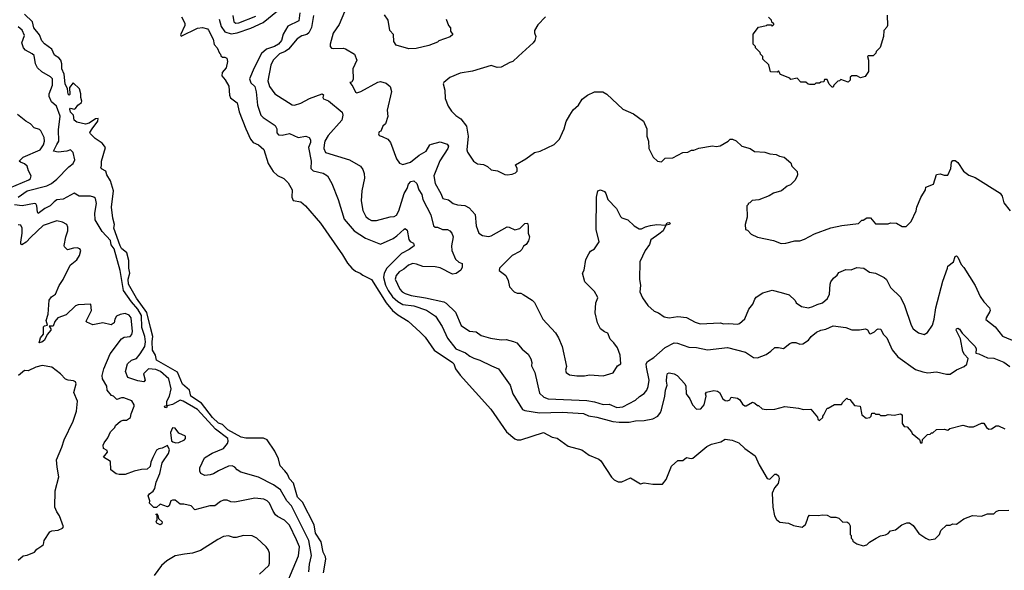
# Model space of a CAD drawing. Extents: x 2210602 to 2357277, y 510288 to 673808.
# Tile 422 of 464: x 2336926 to 2344840, y 630096 to 634521. Entities that reach past the tile are written whole.
import ezdxf

# ---------------------------------------------------------------- set-up
doc = ezdxf.new("R2010")
doc.units = 0

msp = doc.modelspace()

# ---------------------------------------------------------------- linework, layer by layer
at = {"layer": '0CON05XD'}
for points in [[(2338528.6, 634525), (2338545.6, 634465), (2338575, 634424.3), (2338626.4, 634406.4), (2338675, 634414.5), (2338785, 634451.8), (2338882.4, 634497.6), (2338997.1, 634592.9)], [(2339178, 634575), (2339168.7, 634511.3), (2339080.8, 634469.3), (2339044.5, 634405), (2339030.9, 634355), (2339005.6, 634325), (2338975, 634305.4), (2338908.8, 634285), (2338869.8, 634250.2), (2338810, 634135), (2338774.2, 634045), (2338785, 634013.8), (2338816, 633985), (2338827.5, 633942.5), (2338837.5, 633835), (2338864.2, 633754.2), (2338882.5, 633735), (2338979.5, 633669.5), (2338992.5, 633645), (2338993, 633613), (2339006.4, 633596.4), (2339035, 633594), (2339095, 633607.5), (2339165, 633574), (2339225, 633583.8), (2339253.8, 633573.8), (2339263.8, 633555), (2339264.3, 633535), (2339246.8, 633493.2), (2339270, 633385), (2339266.2, 633325), (2339285, 633306.2), (2339365, 633288.8), (2339400, 633265), (2339435.9, 633205.9), (2339486, 633075), (2339535, 632917.5), (2339615.5, 632825.5), (2339705, 632765.8), (2339825, 632716.7), (2339926.7, 632763.3), (2339956.7, 632783.3), (2340015, 632838.8), (2340025, 632842.5), (2340040.7, 632830.7), (2340054.1, 632754.1), (2340065, 632738.8), (2340090, 632725), (2340097.5, 632705), (2340056.2, 632673.8), (2339995, 632642.9), (2339875.7, 632525), (2339854.5, 632485), (2339849.6, 632449.6), (2339867.3, 632387.3), (2339888.2, 632345), (2339923.5, 632295), (2339965, 632255.5), (2340005, 632233.6), (2340095, 632220.9), (2340195, 632185.6), (2340268.8, 632138.8), (2340322.9, 632055), (2340365, 631961.2), (2340432, 631875), (2340510, 631845), (2340545, 631816.2), (2340575, 631801.2), (2340625, 631786.2), (2340718.3, 631738.3), (2340775, 631716.7), (2340868, 631585), (2340890, 631515), (2340968.3, 631388.3), (2340985, 631380), (2341105, 631361.4)], [(2339536.7, 634585), (2339495, 634482.5), (2339446.1, 634413.9), (2339422.5, 634325), (2339422.5, 634305), (2339433, 634293), (2339445, 634290), (2339525, 634292.5), (2339545, 634286.7), (2339617.5, 634245), (2339636.7, 634195), (2339602.5, 634125), (2339607, 634043), (2339595, 634020), (2339580, 634015), (2339602.5, 633985), (2339625, 633937.5), (2339635, 633934), (2339667.5, 633945), (2339805, 634020), (2339825, 634023.3), (2339871.7, 634011.7), (2339902.5, 633985), (2339913.3, 633945), (2339880, 633795), (2339886.1, 633743.9), (2339867.5, 633685), (2339843.9, 633666.1), (2339830, 633625), (2339815, 633620), (2339810, 633605), (2339815, 633590), (2339838.3, 633581.7)], [(2339368, 630075), (2339387.8, 630185), (2339384.3, 630205), (2339365, 630242.5), (2339348.1, 630325), (2339304.4, 630395), (2339291.7, 630461.7), (2339200, 630645), (2339158.6, 630685), (2339126.3, 630796.3), (2339095, 630832), (2339078.8, 630868.8), (2339056, 630895), (2339020, 630935), (2339005, 630992.5), (2338977.5, 631055), (2338915.6, 631145.6), (2338885, 631158.1), (2338745, 631158.8), (2338705, 631165.7), (2338600, 631225), (2338555, 631268), (2338525, 631279.1), (2338475, 631324.6), (2338388.4, 631438.4), (2338302.5, 631495), (2338290, 631545), (2338235, 631593.3), (2338195, 631688.6), (2338026.2, 631785), (2338018, 631825), (2337994.6, 631864.6), (2337990.8, 631935), (2337995.4, 631975.4), (2337977.5, 632047.5), (2337948.5, 632168.5), (2337865, 632282.9), (2337801.5, 632395), (2337796.9, 632435), (2337812.5, 632485), (2337804.3, 632525), (2337803.3, 632585), (2337786.2, 632646.2), (2337745, 632683.3), (2337735, 632703.3), (2337683.3, 632845), (2337688, 632875), (2337674, 632925), (2337663.1, 633015), (2337680.8, 633145), (2337656.7, 633225), (2337627.5, 633275), (2337617.5, 633305), (2337585, 633322.5), (2337577.5, 633335), (2337583, 633347), (2337582.5, 633385), (2337616.7, 633495), (2337589.7, 633529.7), (2337532.5, 633565), (2337494.2, 633605), (2337490.8, 633615), (2337510, 633645), (2337553.3, 633705), (2337557.5, 633727.5), (2337535, 633723.3), (2337485, 633690), (2337455, 633682), (2337386.7, 633696.7), (2337363, 633713), (2337357.5, 633755), (2337335, 633776.7), (2337328.8, 633801.2), (2337335, 633808.8), (2337365, 633802.5), (2337375, 633807.5), (2337393.3, 633835), (2337423.3, 633855), (2337426.7, 633865), (2337416.4, 633896.4), (2337418, 633925), (2337406, 633965), (2337355, 634013.3), (2337327.1, 633975), (2337330, 633920), (2337325, 633914.2), (2337315, 633923.8), (2337309.4, 633965), (2337291.4, 634005), (2337284, 634084), (2337265.6, 634125), (2337265.8, 634165), (2337256.8, 634196.8), (2337241.2, 634215), (2337206.2, 634235), (2337184.2, 634284.2), (2337125, 634327.5), (2337105, 634352), (2337085, 634399.2), (2337041.1, 634455), (2337030, 634505), (2336964.3, 634565)], [(2338227.5, 634545), (2338252.5, 634492.5), (2338253.3, 634475), (2338218.3, 634398.3), (2338225, 634387.5), (2338355, 634452.5), (2338395, 634457.5), (2338435, 634447.5), (2338445, 634437.5), (2338480, 634365), (2338490.5, 634320.5), (2338512.5, 634295), (2338531.7, 634251.7), (2338540, 634245), (2338541.7, 634231.7), (2338555, 634220), (2338575, 634220), (2338591.7, 634211.7), (2338596.7, 634185), (2338586.7, 634135), (2338553.9, 634096.1), (2338550.7, 634070.7), (2338578.3, 634038.3), (2338605.9, 633985.9), (2338612.5, 633915), (2338621.7, 633891.7), (2338675, 633852.5), (2338690.2, 633780.2), (2338742.7, 633642.7), (2338781.7, 633561.7), (2338803.6, 633533.6), (2338845, 633516.2), (2338888.3, 633478.3), (2338923.8, 633365), (2338962.3, 633302.3), (2338999.5, 633269.5), (2339050, 633245), (2339085, 633210), (2339116.4, 633153.6), (2339113.8, 633095), (2339125, 633067.5), (2339186, 633056), (2339223.3, 633025), (2339343.8, 632885), (2339521.7, 632631.7), (2339560, 632565), (2339594.5, 632524.5), (2339625, 632499.2), (2339662.5, 632485), (2339685, 632467.5), (2339755, 632433.3), (2339870.5, 632245), (2339922.9, 632182.9), (2339965, 632148.9), (2340047.4, 632097.4), (2340145, 632011.2), (2340185, 631970), (2340256.7, 631866.7), (2340403.8, 631765), (2340415.8, 631755), (2340428, 631715), (2340465, 631663.8), (2340712.3, 631392.3), (2340839.7, 631209.7), (2340905, 631154.2), (2340925, 631144.3), (2340955, 631144.3), (2341135, 631202.5), (2341205, 631167.5), (2341245, 631157.5), (2341335, 631093.3), (2341443.9, 631063.9), (2341502.3, 631022.3), (2341580.7, 630990.7), (2341596.1, 630976.1), (2341683.3, 630845), (2341705, 630823.3), (2341735, 630806.7), (2341765, 630806.7), (2341835, 630840), (2341915, 630792.5), (2341945, 630800), (2342015, 630787.5), (2342091.7, 630788.3), (2342122.5, 630825), (2342165, 630932.5), (2342215, 630980), (2342255, 630980), (2342285, 631003.3), (2342324.2, 630994.2), (2342335, 630998), (2342449.9, 631090.1), (2342485, 631110.4), (2342560.3, 631129.7), (2342595, 631149.2), (2342651.1, 631141.1), (2342705, 631121.2), (2342753.9, 631073.9), (2342838, 631015), (2342869.4, 630945), (2342935, 630833.3), (2342955, 630827.5), (2342995, 630870), (2343009.5, 630869.5), (2343023.8, 630855), (2343030, 630835), (2343023.3, 630795), (2342991.7, 630758.3), (2342973.8, 630715), (2342979.2, 630605), (2342993.6, 630533.6), (2343007.5, 630505), (2343035, 630483.3), (2343105, 630476.2), (2343145, 630457.5), (2343215, 630442.5), (2343242.5, 630465), (2343255, 630500)], [(2338640, 634555), (2338646.2, 634505), (2338662.4, 634492.4), (2338687.5, 634495), (2338825, 634548.8)], [(2339286.7, 634553.3), (2339271.2, 634458.8), (2339251.2, 634415), (2339235, 634402), (2339195, 634390.8), (2339155, 634367.5), (2339085.9, 634284.1), (2339060.8, 634265), (2339013.8, 634246.2), (2338962.5, 634195), (2338944, 634155), (2338919.5, 634029.5), (2338934, 633985), (2338976.1, 633926.1), (2339115, 633836.7), (2339135, 633833.3), (2339185, 633850), (2339255, 633886.7), (2339356.2, 633926.2), (2339368.3, 633918.3), (2339363.3, 633895), (2339367.5, 633885), (2339408.1, 633868.1), (2339516.7, 633776.7), (2339524.3, 633754.3), (2339515.5, 633714.5), (2339405, 633590), (2339380, 633545), (2339372.2, 633515), (2339371.9, 633485), (2339385, 633454), (2339577.5, 633395), (2339665, 633343.3), (2339685, 633317.5), (2339696, 633285), (2339697.3, 633247.3), (2339675.8, 633145), (2339670.8, 633065), (2339685, 632987.5), (2339709.5, 632939.5), (2339729.5, 632919.5), (2339755, 632906.2), (2339795, 632906.2), (2339905, 632936.2), (2339935, 632938.8), (2339955, 632951.2), (2339974, 632985), (2340017.1, 633125), (2340040.6, 633165), (2340051.9, 633198.1), (2340069.2, 633220.8), (2340095, 633226.4), (2340118.5, 633205), (2340133.4, 633153.4), (2340157.5, 633115), (2340165.8, 633075), (2340231.7, 632951.7), (2340251.2, 632865), (2340265, 632853.3), (2340285, 632853.3), (2340325, 632836.2), (2340365, 632834), (2340384.1, 632824.1), (2340400, 632805), (2340410, 632775), (2340398, 632705), (2340399.2, 632665), (2340427.7, 632597.7), (2340455, 632572.5), (2340481.7, 632561.7), (2340483, 632533), (2340472.3, 632507.7), (2340435, 632480.8), (2340405, 632477.1), (2340305, 632525.7), (2340264.1, 632534.1), (2340165, 632538.6), (2340115, 632557.1), (2340085, 632561.4), (2340051.3, 632548.7), (2340014, 632515), (2339975, 632494.2), (2339950.8, 632465), (2339944.3, 632435), (2339982.5, 632355), (2340000, 632335), (2340025, 632320), (2340073.6, 632303.6), (2340186.4, 632286.4), (2340334.3, 632254.3), (2340354.4, 632244.4), (2340429.6, 632169.6), (2340473.6, 632063.6), (2340541.7, 632018.3), (2340595, 632013.3), (2340635, 631984.4), (2340710.9, 631960.9), (2340795, 631949.2), (2340835, 631950), (2340895.8, 631935.8), (2340923.1, 631923.1), (2340965, 631873.3), (2341013.3, 631833.3), (2341033.3, 631795), (2341042.5, 631765), (2341040.7, 631740.7), (2341066.7, 631685), (2341105, 631520), (2341137.9, 631487.9), (2341174.5, 631474.5), (2341485, 631462.2), (2341545, 631450.6), (2341615, 631428.1), (2341665, 631430.5), (2341725, 631405.6), (2341775, 631408.8), (2341875, 631463.8), (2341907.1, 631492.9), (2341945, 631516.2), (2341965.6, 631544.4), (2341977.6, 631572.4), (2341984.4, 631625), (2341965, 631727.5), (2341961.2, 631755), (2341972.8, 631775), (2342022.4, 631807.6), (2342115, 631885.7), (2342185, 631924.3), (2342212.3, 631922.3), (2342305, 631890), (2342365, 631888), (2342455, 631868.8), (2342615, 631887.5), (2342758.3, 631848.3), (2342825, 631806.2), (2342855, 631803.8), (2342925, 631831.2), (2342963.9, 631856.1), (2342995, 631887.5), (2343025, 631887.5), (2343065, 631877.5), (2343115, 631920), (2343135, 631927.5), (2343165, 631926.7), (2343197, 631913), (2343220, 631915), (2343265, 631946.7), (2343286.2, 631975), (2343330.3, 632009.7), (2343365, 632026), (2343406.4, 632033.6), (2343465, 632060), (2343565, 632046.7), (2343615, 632030), (2343675, 632027.5), (2343725, 632037.5), (2343739.3, 632029.3), (2343755, 632000), (2343765, 631997.5), (2343796.1, 632013.9), (2343815, 632032.5), (2343825, 632037.5), (2343846.7, 632035), (2343866.2, 631995), (2343896.7, 631965), (2343939.3, 631869.3), (2343985, 631811.2), (2344125, 631710), (2344185, 631691.2), (2344225, 631682.5), (2344295, 631690.6), (2344375, 631673.8), (2344405, 631673.3), (2344455, 631707.5), (2344516.1, 631733.9), (2344537.3, 631752.7), (2344549.3, 631799.3), (2344519.7, 631829.7), (2344505.5, 631855.5), (2344487.5, 631957.5), (2344453.3, 632025), (2344455, 632036), (2344465, 632041.4), (2344479.2, 632035), (2344502.2, 632002.2), (2344604.2, 631895), (2344612.5, 631875), (2344611.2, 631841.2), (2344635, 631836), (2344705, 631803.3), (2344755, 631800.8), (2344835, 631768), (2344884.1, 631734.1)], [(2340354.2, 634524.2), (2340373, 634473), (2340387.5, 634455), (2340388.3, 634428.3), (2340407, 634403), (2340387, 634383), (2340295, 634350), (2340285, 634340), (2340215, 634312.5), (2340111.7, 634288.3), (2340055, 634287.5), (2339952.5, 634315), (2339933.3, 634345), (2339931.7, 634401.7), (2339900, 634435), (2339887, 634517), (2339859.3, 634559.3)], [(2341153.3, 634545), (2341090.3, 634479.7), (2341063.3, 634435), (2341062.5, 634415), (2341073.3, 634385), (2341066.1, 634353.9), (2341052.5, 634335), (2340935, 634227.5), (2340890, 634185), (2340865, 634177.5), (2340795, 634138.8), (2340765, 634136.2), (2340715, 634153.8), (2340565, 634106.2), (2340465, 634092), (2340383, 634057), (2340333.9, 634016.1), (2340330, 634005), (2340343.3, 633955), (2340347, 633887), (2340370, 633825), (2340397.5, 633785), (2340430.7, 633750.7), (2340473, 633723), (2340516.7, 633665), (2340531.2, 633585), (2340518.8, 633475), (2340525, 633457.5), (2340573.3, 633385), (2340605, 633363.3), (2340655, 633357.5), (2340685, 633342.5), (2340715, 633313.3), (2340766.4, 633306.4), (2340825, 633277.5), (2340845, 633273.3), (2340885, 633280), (2340910.7, 633289.3), (2340923.3, 633305), (2340923.3, 633325), (2340910, 633355), (2340995, 633402.5), (2341065, 633452.5), (2341110, 633465), (2341223, 633517), (2341265, 633560), (2341287.5, 633615)], [(2343898.3, 634558.3), (2343900, 634475), (2343895, 634460), (2343870, 634435), (2343867.5, 634385), (2343841.7, 634298.3), (2343810, 634265), (2343808.3, 634251.7), (2343785, 634230), (2343745, 634230), (2343740, 634225), (2343747.5, 634195), (2343747.5, 634105), (2343720, 634065), (2343685, 634052.5), (2343655, 634070), (2343615, 634070), (2343601.7, 634058.3), (2343600, 634035), (2343585, 634020), (2343525, 634040), (2343515, 634030), (2343501.7, 634028.3), (2343470, 633995), (2343465, 633980), (2343455, 633980), (2343431.7, 634001.7), (2343415, 634040), (2343395, 634040), (2343388.3, 634021.7), (2343365, 634020), (2343355, 634010), (2343325, 634010), (2343315, 634000), (2343275, 634000), (2343263, 634003), (2343245, 634020), (2343205, 634020), (2343175, 634050), (2343125, 634040), (2343115, 634050), (2343041.7, 634081.7), (2343025, 634110), (2343015, 634100), (2342961.7, 634101.7), (2342948.3, 634158.3), (2342900, 634205), (2342900, 634225), (2342880, 634245), (2342878.3, 634258.3), (2342840, 634295), (2342840, 634305), (2342820, 634325), (2342820, 634405), (2342865, 634460), (2342927, 634473), (2342935, 634480), (2342965, 634480), (2342975, 634470), (2342988.3, 634481.7), (2342988.3, 634488.3), (2342971.7, 634501.7), (2342968.3, 634518.3), (2342945, 634540)], [(2336915, 633095.8), (2336985, 633145.3), (2337145, 633185.4), (2337181.4, 633205), (2337225, 633239.4), (2337320.9, 633339.1), (2337355.8, 633365), (2337369.2, 633395), (2337356.2, 633455), (2337335.8, 633475.8), (2337305, 633464), (2337235, 633457.5), (2337197.5, 633465), (2337225, 633517.1), (2337240.6, 633545), (2337239.4, 633635), (2337252, 633745), (2337222, 633825), (2337182.2, 633862.2), (2337162.5, 633905), (2337164.2, 633925.8), (2337190, 633995), (2337190, 634045), (2337175, 634061.2), (2337103.2, 634103.2), (2337068.8, 634135), (2337052, 634165), (2337042.3, 634232.3), (2337027, 634247), (2336972.5, 634275), (2336955.9, 634295.9), (2336944, 634335), (2336964.2, 634395), (2336945, 634436), (2336914.3, 634464.3)], [(2341287.5, 633615), (2341302.5, 633645), (2341318.3, 633701.7), (2341347.5, 633755), (2341373.6, 633796.4), (2341417.5, 633835), (2341447, 633883), (2341490, 633915), (2341545, 633942.5), (2341611.7, 633941.7), (2341645, 633922.5), (2341775, 633802.5), (2341860, 633765), (2341940, 633705), (2341967.5, 633645), (2341967.5, 633585), (2341980, 633545), (2341982.5, 633485), (2342017, 633417), (2342053, 633383), (2342085, 633380), (2342115, 633407.5), (2342175, 633410), (2342255, 633452.5), (2342295, 633457.5), (2342325, 633472.5), (2342345, 633472.5), (2342385, 633487.5), (2342495, 633507.5), (2342525, 633502.5), (2342555, 633507.5), (2342620, 633545), (2342635, 633560), (2342655, 633560), (2342685, 633547.5), (2342730, 633505), (2342797, 633487), (2342833, 633463), (2342915, 633457.5), (2342955, 633442.5), (2343007, 633437), (2343033, 633423), (2343070, 633415), (2343125, 633370), (2343132.5, 633345), (2343175, 633300), (2343177.5, 633275), (2343171.7, 633258.3), (2343155, 633230), (2343120, 633195), (2343095, 633182.5), (2343050, 633145), (2342985, 633127.5), (2342950, 633105), (2342867, 633073), (2342813, 633067), (2342795, 633050), (2342780, 633045), (2342780, 633035), (2342770, 633025), (2342772.5, 632935), (2342757.5, 632875), (2342760, 632835), (2342775, 632830), (2342805, 632797.5), (2342855, 632772.5), (2342985, 632747.5), (2343045, 632722), (2343085, 632724), (2343155, 632743.8), (2343196.4, 632743.6), (2343233.9, 632756.1), (2343315, 632799.2), (2343445, 632848.6), (2343535, 632867.1), (2343666.4, 632883.6), (2343695, 632910), (2343705, 632910), (2343735, 632930), (2343765, 632930), (2343805, 632880), (2343905, 632880), (2343925, 632887.5), (2343973, 632887), (2344018.3, 632858.3), (2344051.7, 632858.3), (2344091.7, 632898.3), (2344132.5, 632985), (2344137.5, 633015), (2344168.3, 633091.7), (2344207.5, 633155), (2344210, 633175), (2344269.5, 633200.5), (2344295, 633276.7), (2344325, 633282.5), (2344355, 633272.5), (2344385, 633272.5), (2344409.2, 633325), (2344414.3, 633375.7), (2344425, 633390), (2344445, 633390), (2344465, 633372.5), (2344512.5, 633305), (2344555, 633272.5), (2344605, 633252.5), (2344806.4, 633126.4), (2344821.7, 633101.7), (2344835, 633050), (2344886.7, 632985)], [(2336795, 633147.1), (2337000, 633235), (2337013.3, 633245), (2337017.5, 633265), (2336996.1, 633306.1), (2336986.2, 633345), (2336965, 633364), (2336932.5, 633375), (2336921.2, 633385), (2336954.3, 633415), (2337090.6, 633475), (2337118.6, 633515), (2337125.6, 633544.4), (2337124.2, 633575), (2337095, 633628.8), (2337085, 633638), (2337042.7, 633652.7), (2337013.9, 633683.9), (2336975.9, 633705.9), (2336908.3, 633758.3)], [(2339838.3, 633581.7), (2339885, 633560), (2339907.5, 633535), (2339953.9, 633403.9), (2339978.8, 633368.8), (2340005, 633356.2), (2340066.2, 633375), (2340136.4, 633433.6), (2340193.8, 633465), (2340223.8, 633515), (2340235, 633521.2), (2340305, 633540), (2340360.7, 633520.7), (2340372.5, 633505), (2340366.7, 633485), (2340303.8, 633386.2), (2340255.7, 633265), (2340265.7, 633205), (2340312, 633125), (2340327.5, 633085), (2340373.6, 633073.6), (2340410, 633045), (2340445, 633033.3), (2340505, 633028.8), (2340539.5, 633009.5), (2340586.7, 632955), (2340593.6, 632863.6), (2340617.5, 632805), (2340645, 632787.5), (2340695, 632778.8), (2340715, 632783.8), (2340843.9, 632856.1), (2340860, 632855), (2340905, 632831.2), (2340945.7, 632844.3), (2340985, 632883.3), (2341007.5, 632885), (2341013.3, 632865), (2341013.3, 632805), (2341022.5, 632775), (2341016.7, 632745), (2340997.5, 632715), (2340975, 632700), (2340962.5, 632675), (2340945, 632657.5), (2340885, 632626.7), (2340782.5, 632525), (2340780, 632505), (2340832.5, 632465), (2340852.5, 632425), (2340863, 632373), (2340900, 632335), (2340923.6, 632323.6), (2340955, 632322.5), (2340973.6, 632313.6), (2341045, 632267.5), (2341065, 632247.5), (2341131.2, 632115), (2341231.2, 632005), (2341256.7, 631965), (2341286.1, 631896.1), (2341320, 631735), (2341313.3, 631705), (2341317, 631687), (2341345, 631667.5), (2341405, 631658.8), (2341465, 631658.8), (2341505, 631666.2), (2341615, 631660), (2341696.4, 631683.6), (2341730.7, 631739.3), (2341757.5, 631755), (2341753.3, 631825), (2341730, 631885), (2341702.5, 631925), (2341672.5, 631955), (2341653, 632003), (2341625, 632012.5), (2341595, 632036.7), (2341571.2, 632085), (2341550, 632165), (2341558, 632245), (2341573.3, 632285), (2341571.2, 632295), (2341545, 632336.7), (2341467.5, 632415), (2341450, 632485), (2341461.7, 632508.3), (2341477.5, 632595), (2341499.3, 632640.7), (2341515, 632660), (2341545, 632680), (2341584, 632735), (2341558.8, 632835), (2341562.5, 633095), (2341573.8, 633145), (2341595, 633153.8), (2341625, 633140), (2341636.2, 633125), (2341653.3, 633075), (2341722.5, 633005), (2341755, 632940), (2341765, 632930), (2341815, 632912.5), (2341863.9, 632863.9), (2341905, 632841.2), (2341925, 632841.2), (2341955, 632857.5), (2341995, 632867.5), (2342045.9, 632874.1), (2342120, 632870), (2342131.2, 632888.8), (2342145, 632891.2), (2342153.3, 632885), (2342150, 632875), (2342120, 632870), (2342096.7, 632825), (2342062, 632798), (2341997.7, 632752.3), (2341986.8, 632713.2), (2341953.3, 632666.7), (2341910, 632575), (2341908.6, 632435), (2341915.7, 632385), (2341911.4, 632335), (2341930.6, 632285), (2341973.3, 632225), (2342025, 632179.4), (2342060, 632165), (2342105, 632133.8), (2342145, 632126), (2342215, 632137.1), (2342285, 632127.8), (2342355, 632090), (2342395, 632078), (2342555, 632083.8), (2342585, 632076.2), (2342625, 632080.8), (2342696.1, 632073.9), (2342710.7, 632079.3), (2342755, 632117.5), (2342786.4, 632193.6), (2342818.8, 632235), (2342833.3, 632275), (2342845, 632290), (2342900, 632325), (2342973.6, 632346.4), (2343045, 632330), (2343110.7, 632310.7), (2343157.5, 632265), (2343167, 632247), (2343210, 632215), (2343265, 632206.7), (2343300, 632215), (2343335, 632233.3), (2343377.5, 632245), (2343418.8, 632281.2), (2343434, 632315), (2343438.8, 632395), (2343446.1, 632413.9), (2343466.1, 632443.9), (2343495, 632467.5), (2343510.7, 632489.3), (2343565, 632513.3), (2343609.3, 632510.7), (2343655, 632528.8), (2343710, 632525), (2343755, 632491.2), (2343805, 632483.3), (2343875, 632450), (2343893.9, 632433.9), (2343925, 632370), (2344005, 632290), (2344037.5, 632225), (2344090, 632065), (2344107, 632037), (2344150, 632005), (2344195, 631992.5), (2344223, 632007), (2344262.5, 632065), (2344276.4, 632113.6), (2344290, 632205), (2344345, 632420), (2344382.5, 632525), (2344385, 632540), (2344430, 632575), (2344445, 632617.5), (2344455, 632622.5), (2344465, 632612.5), (2344492.5, 632555), (2344515, 632530), (2344606.1, 632386.1), (2344646.4, 632296.4), (2344675, 632252.5), (2344720, 632205), (2344726.7, 632185), (2344723.8, 632175), (2344692.5, 632125), (2344691.7, 632111.7), (2344765, 632052.5), (2344825, 631976.7), (2344935, 631933.3)], [(2339250, 630085), (2339254.4, 630145), (2339271.8, 630215), (2339251.2, 630335), (2339111.1, 630615), (2339072.5, 630655), (2339022.1, 630742.1), (2338965, 630784), (2338845.9, 630845.9), (2338704.1, 630884.1), (2338675, 630903.8), (2338655, 630926.2), (2338635, 630936.2), (2338605, 630934.3), (2338523.2, 630896.8), (2338485, 630871.2), (2338456.1, 630863.9), (2338415, 630858.8), (2338383.3, 630875), (2338374.3, 630894.3), (2338375, 630920), (2338410.3, 630999.7), (2338473.5, 631036.5), (2338565, 631075.8), (2338595.6, 631115), (2338601.4, 631135), (2338598.1, 631155), (2338501.2, 631231.2), (2338355, 631389.3), (2338241.4, 631455), (2338215, 631462.9), (2338155, 631429.1), (2338111.7, 631418.3), (2338105, 631403.3), (2338093.6, 631403.6), (2338090, 631415), (2338108.3, 631421.7), (2338109.3, 631455), (2338130.8, 631495), (2338142.9, 631555), (2338125, 631636), (2338058, 631695), (2338020.9, 631710.9), (2337962.5, 631715), (2337922, 631675), (2337934.5, 631625), (2337925, 631611.3), (2337875, 631618), (2337795, 631645.5), (2337776.2, 631695), (2337793.9, 631755), (2337825, 631785.5), (2337865, 631797.5), (2337894.2, 631835), (2337930.8, 631895), (2337937.4, 631932.6), (2337933.1, 631975), (2337906.8, 632046.8), (2337904.7, 632145), (2337875, 632194.6), (2337824.1, 632254.1), (2337761.2, 632345), (2337734.6, 632505), (2337685, 632679.2), (2337662.2, 632712.2), (2337655, 632746.2), (2337590.2, 632820.2), (2337533.4, 632913.4), (2337530, 632965), (2337542.9, 633045), (2337536, 633085), (2337522.5, 633095), (2337495, 633102), (2337405, 633103.8), (2337365, 633127.5), (2337275, 633079.2), (2337225, 633072.5), (2337202.9, 633057.1), (2337171.2, 633025), (2337127.5, 633002.5), (2337075, 632963.8), (2337068.8, 632975), (2337064.3, 633025), (2337055, 633040), (2337045, 633044.2), (2336945, 633025.3), (2336885, 633033.2)], [(2337660.8, 632069.2), (2337595, 632084), (2337515, 632070), (2337465, 632090), (2337460, 632095), (2337462.5, 632105), (2337503.3, 632185), (2337497.5, 632235), (2337395, 632228.9), (2337375, 632220.8), (2337300, 632150), (2337233.5, 632125), (2337208.2, 632095), (2337195, 632057.5), (2337162.5, 632057.5), (2337177, 632037), (2337177.5, 632025), (2337147.9, 631992.1), (2337125, 631945.7), (2337105, 631930), (2337083.3, 631925), (2337093.5, 631965), (2337118, 631995), (2337117.1, 632052.9), (2337125, 632061.2), (2337150, 632065), (2337138.8, 632105), (2337155.7, 632155), (2337163, 632267), (2337182.5, 632295), (2337214.1, 632315.9), (2337242.5, 632385), (2337275, 632433.3), (2337332.7, 632547.3), (2337385, 632591.2), (2337406, 632625), (2337416.7, 632665), (2337409.3, 632679.3), (2337388, 632688), (2337360, 632685), (2337311.7, 632671.7), (2337286.7, 632695), (2337284.1, 632705.9), (2337298, 632775), (2337313.8, 632825), (2337313.3, 632855), (2337306.4, 632876.4), (2337270, 632895), (2337225, 632904.2), (2337115, 632867.5), (2337015, 632774.2), (2336978.1, 632731.9), (2336942.3, 632712.3), (2336936.1, 632716.1), (2336934.4, 632734.4), (2336946.9, 632805), (2336945.7, 632845), (2336935, 632868.8), (2336915, 632872.5)], [(2339024.5, 629875.5), (2339166.2, 630213.8), (2339175.5, 630285), (2339150.8, 630340.8), (2339095, 630460), (2339055, 630500), (2338997.9, 630527.9), (2338982.4, 630542.4), (2338962.1, 630572.1), (2338933.8, 630635), (2338915, 630656), (2338887.9, 630667.9), (2338815, 630675.7), (2338655, 630643.8), (2338623.3, 630646.7), (2338595, 630658.8), (2338565, 630658.8), (2338541.2, 630648.8), (2338495, 630613.8), (2338455, 630613.8), (2338335, 630583.3), (2338303.6, 630613.6), (2338245, 630628.8), (2338215, 630627.5), (2338175, 630660), (2338155, 630660), (2338140, 630655), (2338127.5, 630615), (2338115, 630607.5), (2338055, 630627.5), (2338025, 630600), (2338005, 630600), (2337970, 630635), (2337972.5, 630655), (2337960, 630695), (2337968.3, 630711.7), (2337997.7, 630732.3), (2338011.2, 630755), (2338023.8, 630805), (2338053.3, 630875), (2338070.5, 630959.5), (2338122.5, 631035), (2338130, 631065), (2338115, 631100), (2338071.7, 631078.3), (2338045, 631072.5), (2338027, 631063), (2337996.2, 631003.8), (2337980, 630965), (2337975, 630930), (2337950.7, 630909.3), (2337905, 630906.7), (2337847, 630893), (2337775, 630867.5), (2337725, 630866.2), (2337701.7, 630871.7), (2337660, 630905), (2337655, 630970), (2337600, 631005), (2337632.5, 631045), (2337628.3, 631058.3), (2337600, 631075), (2337598.3, 631101.7), (2337605, 631120), (2337635, 631160), (2337655, 631210), (2337690, 631245), (2337695, 631260), (2337736.4, 631293.6), (2337757, 631303), (2337785, 631302.5), (2337816.4, 631323.6), (2337822.5, 631355), (2337847.5, 631415), (2337847, 631427), (2337827, 631457), (2337763, 631483), (2337745, 631482.5), (2337708.3, 631468.3), (2337680, 631495), (2337665, 631500), (2337630, 631545), (2337627.5, 631575), (2337591.2, 631635), (2337589.3, 631660.7), (2337601.2, 631715), (2337654.2, 631835.8), (2337744.3, 631955.7), (2337765, 631968.8), (2337815, 631976.2), (2337827.9, 631992.1), (2337834, 632015), (2337823.3, 632125), (2337805, 632146.7), (2337775, 632160), (2337735, 632152.5), (2337705, 632137.5), (2337691.2, 632115), (2337686.1, 632083.9), (2337660.8, 632069.2)], [(2336915, 630177.5), (2336955, 630212.5), (2336985, 630217.5), (2337045, 630242.5), (2337065, 630267.5), (2337105, 630292.5), (2337117.5, 630305), (2337123.8, 630335), (2337167.5, 630405), (2337185, 630413.3), (2337235, 630420), (2337270, 630435), (2337277.5, 630445), (2337246.7, 630535), (2337225, 630567.5), (2337210, 630605), (2337212.5, 630735), (2337241.7, 630848.3), (2337227.5, 630925), (2337222.5, 630985), (2337265.8, 631085), (2337284, 631145), (2337355.7, 631295), (2337382.5, 631375), (2337390, 631455), (2337362.5, 631525), (2337380, 631595), (2337375, 631610), (2337359.3, 631619.3), (2337315, 631623.3), (2337295, 631633.3), (2337255, 631676.2), (2337185, 631728.8), (2337107.7, 631742.3), (2337055, 631728), (2336995, 631700), (2336965, 631701.2), (2336917, 631663)], [(2341105, 631361.4), (2341285, 631367.8), (2341457, 631357), (2341497.3, 631337.3), (2341565, 631327.1), (2341692.4, 631292.4), (2341745, 631285.6), (2341825, 631285.6), (2341875, 631297.5), (2341945, 631300.8), (2342015, 631313.8), (2342053.9, 631336.1), (2342076.2, 631365), (2342084.2, 631385.8), (2342111.4, 631495), (2342115.8, 631545), (2342130, 631585), (2342123.6, 631616.4), (2342127, 631657), (2342132.5, 631677.5), (2342145, 631683.3), (2342185, 631676), (2342210.6, 631660.6), (2342272.5, 631595), (2342280, 631575), (2342283.3, 631515), (2342312.5, 631475), (2342332.5, 631425), (2342365, 631392.5), (2342400, 631395), (2342426.7, 631425), (2342443.3, 631495), (2342437.5, 631515), (2342445, 631527.5), (2342505, 631541.2), (2342535, 631536.9), (2342550, 631525), (2342576.7, 631475), (2342595, 631460), (2342615, 631457.5), (2342633, 631467), (2342645, 631487.5), (2342695, 631480), (2342713.8, 631465), (2342735, 631432.5), (2342755, 631417.5), (2342765, 631417.5), (2342815, 631447.5), (2342835, 631440), (2342855, 631420), (2342865, 631420), (2342893, 631393), (2342925, 631387.5), (2342995, 631392.5), (2343075, 631412.5), (2343185, 631400), (2343225, 631387.5), (2343285, 631390), (2343338.3, 631328.3), (2343341.7, 631311.7), (2343355, 631300), (2343380, 631325), (2343380, 631335), (2343390, 631345), (2343415, 631400), (2343425, 631400), (2343475, 631430), (2343531.7, 631428.3), (2343541.7, 631448.3), (2343575, 631480), (2343581.7, 631471.7), (2343598.3, 631468.3), (2343635, 631420), (2343680, 631415), (2343693.3, 631345), (2343728.3, 631318.3), (2343760, 631325), (2343770, 631335), (2343775, 631360), (2343795, 631360), (2343805, 631350), (2343835, 631350), (2343845, 631340), (2343885, 631340), (2343905, 631347.5), (2343955, 631342.5), (2344005, 631352.5), (2344020, 631345), (2344017.5, 631275), (2344035, 631252.5), (2344058.3, 631248.3), (2344095, 631210), (2344100, 631195), (2344158.3, 631148.3), (2344165, 631120), (2344178.3, 631121.7), (2344181.7, 631148.3), (2344221.7, 631188.3), (2344245, 631190), (2344255, 631200), (2344265, 631200), (2344295, 631227.5), (2344355, 631230), (2344385, 631222.5), (2344403, 631237), (2344505, 631262.5), (2344555, 631250), (2344591.7, 631248.3), (2344655, 631280), (2344675, 631280), (2344696.7, 631245), (2344715, 631231.2), (2344735.9, 631234.1), (2344775, 631257.5), (2344793, 631257), (2344845, 631233.3)], [(2338180.7, 631120.7), (2338205, 631123.3), (2338250, 631145), (2338260, 631155), (2338260, 631175), (2338205, 631197.5), (2338175, 631237.5), (2338155, 631242.5), (2338137.5, 631205), (2338147.5, 631137.5), (2338157.5, 631127.5), (2338180.7, 631120.7)], [(2338055, 630462.5), (2338027.5, 630475), (2338022.5, 630485), (2338030, 630505), (2338030, 630540), (2338020, 630545), (2338025, 630550), (2338037, 630537), (2338041.7, 630511.7), (2338071.2, 630485), (2338068.8, 630471.2), (2338055, 630462.5)], [(2343255, 630500), (2343263, 630527), (2343275, 630540), (2343345, 630537.5), (2343375, 630543.3), (2343415, 630540), (2343445, 630524), (2343485, 630523.3), (2343510, 630515), (2343543, 630483), (2343575, 630486.7), (2343590, 630475), (2343600, 630455), (2343600, 630385), (2343610, 630375), (2343610, 630355), (2343620, 630345), (2343621.7, 630331.7), (2343655, 630310), (2343705, 630292.5), (2343735, 630300), (2343755, 630322.5), (2343810, 630355), (2343845, 630372.5), (2343885, 630382.5), (2343905, 630392.5), (2343925, 630412.5), (2343965, 630422.5), (2344015, 630462.5), (2344055, 630477.5), (2344077, 630477), (2344106.4, 630456.4), (2344153.3, 630393.3), (2344210, 630355), (2344235, 630342.5), (2344285, 630350), (2344320, 630385), (2344330, 630415), (2344375, 630460), (2344405, 630460), (2344425, 630470), (2344455, 630467.5), (2344515, 630510), (2344585, 630537.5), (2344655, 630532.5), (2344705, 630550), (2344755, 630550), (2344775, 630570), (2344793, 630577), (2344875, 630580)], [(2338853.6, 630066.4), (2338927.5, 630135), (2338933.3, 630155), (2338933, 630233), (2338923.6, 630263.6), (2338905.9, 630285.9), (2338832.5, 630355), (2338795, 630373.8), (2338726.1, 630376.1), (2338665, 630361.2), (2338645, 630361.2), (2338605, 630373.8), (2338565, 630368.8), (2338517.5, 630345), (2338380, 630255), (2338315, 630233.3), (2338250, 630225), (2338175, 630213.8), (2338107.7, 630172.3), (2338066.7, 630135), (2338006.7, 630055)]]:
    msp.add_lwpolyline(points, dxfattribs=at)

doc.saveas('drawing.dxf')
